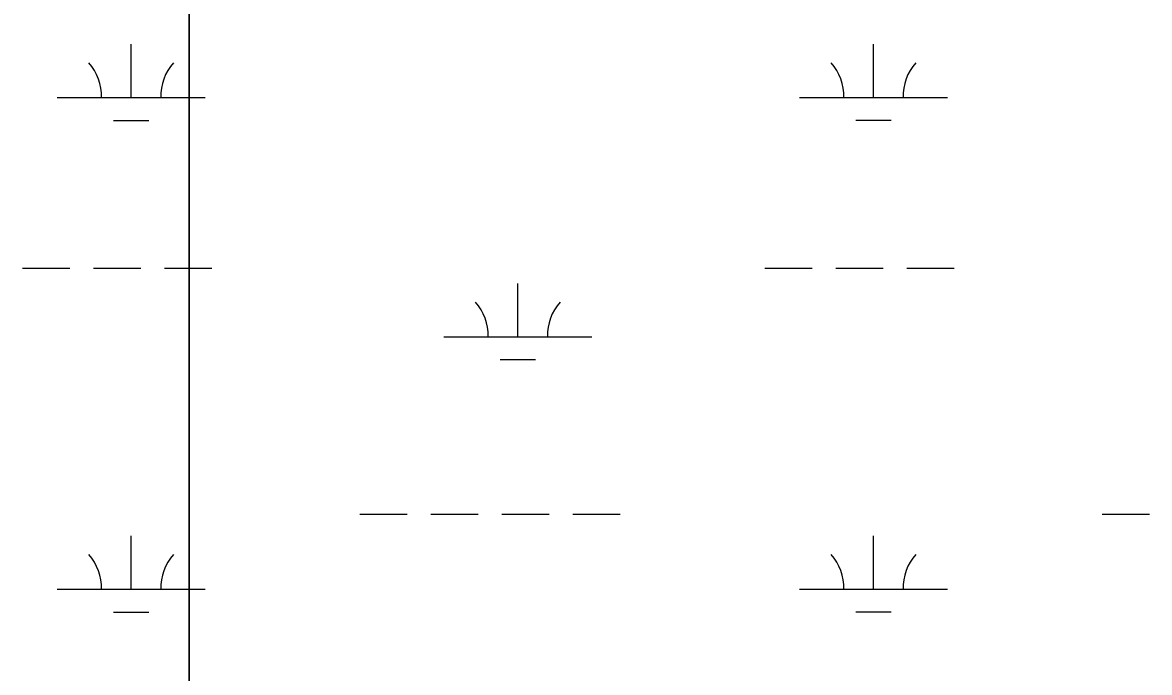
# Model space of a CAD drawing. Extents: x 3161564 to 3199464, y 849354 to 874788.
# Drawn here: x 3188365 to 3189126, y 855281 to 855721 of the extents above; entities that cross this region are included whole.
import ezdxf

# ---------------------------------------------------------------- set-up
doc = ezdxf.new("R2010")
doc.units = 0
doc.layers.add('V-WETL-SWMP', color=7, linetype='Continuous')

msp = doc.modelspace()

# ---------------------------------------------------------------- linework, layer by layer
at = {"layer": 'V-WETL-SWMP'}
for p, q in [((3188477.25, 855147.16), (3188477.25, 858268.91)), ((3188477.26, 858268.9), (3188477.25, 855147.16)), ((3188438, 855670.5), (3188438, 855706.5)), ((3188939.9, 855670.52), (3188939.9, 855706.52)), ((3188388, 855670.5), (3188477.25, 855670.5)), ((3188477.25, 855670.52), (3188487.99, 855670.52)), ((3188889.9, 855670.52), (3188989.9, 855670.52)), ((3188426, 855655.07), (3188450, 855655.07)), ((3188927.9, 855655.08), (3188951.9, 855655.08)), ((3188364.59, 855555.07), (3188396.59, 855555.07)), ((3188412.59, 855555.07), (3188444.59, 855555.07)), ((3188460.59, 855555.07), (3188477.25, 855555.07)), ((3188477.25, 855555.08), (3188492.58, 855555.08)), ((3188866.49, 855555.08), (3188898.49, 855555.08)), ((3188914.49, 855555.08), (3188946.49, 855555.08)), ((3188962.49, 855555.08), (3188994.49, 855555.08)), ((3188699.42, 855508.65), (3188699.42, 855544.65)), ((3188649.42, 855508.65), (3188749.42, 855508.65)), ((3188687.42, 855493.22), (3188711.42, 855493.22)), ((3188592.58, 855388.58), (3188624.58, 855388.58)), ((3188640.58, 855388.58), (3188672.58, 855388.58)), ((3188688.58, 855388.58), (3188720.58, 855388.58)), ((3188736.58, 855388.58), (3188768.58, 855388.58)), ((3189094.49, 855388.58), (3189126.49, 855388.58)), ((3188438, 855337.83), (3188438, 855373.83)), ((3188939.9, 855337.84), (3188939.9, 855373.84)), ((3188388, 855337.83), (3188477.25, 855337.83)), ((3188477.25, 855337.84), (3188487.99, 855337.84)), ((3188889.9, 855337.84), (3188989.9, 855337.84)), ((3188426, 855322.4), (3188450, 855322.4)), ((3188927.9, 855322.41), (3188951.9, 855322.41))]:
    msp.add_line(p, q, dxfattribs=at)
for centre, start, end in [((3188382.75, 855670.98), 359.22818, 40.77184), ((3188493.24, 855670.98), 139.22818, 180.77184), ((3188884.65, 855670.99), 359.22818, 40.77184), ((3188995.14, 855670.99), 139.22818, 180.77183), ((3188644.18, 855509.13), 359.22818, 40.77184), ((3188754.67, 855509.13), 139.22818, 180.77183), ((3188382.75, 855338.3), 359.22818, 40.77184), ((3188493.24, 855338.3), 139.22818, 180.77184), ((3188884.65, 855338.32), 359.22818, 40.77184), ((3188995.14, 855338.32), 139.22818, 180.77183)]:
    msp.add_arc(centre, 35.25, start, end, dxfattribs=at)

doc.saveas('drawing.dxf')
